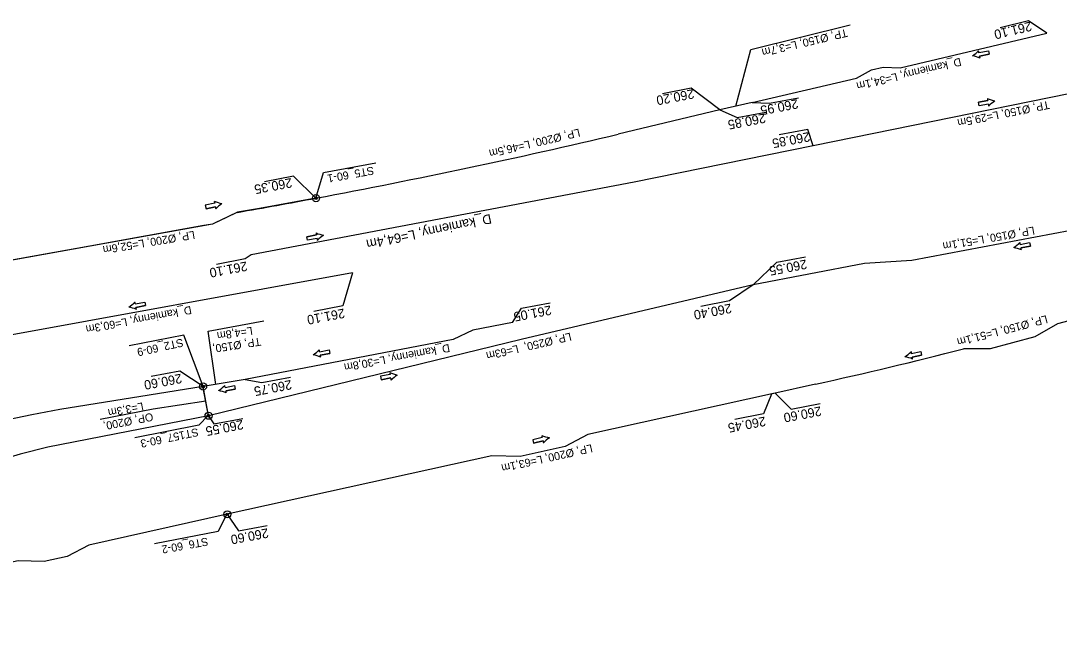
# Model space of a CAD drawing. Extents: x -1 to 65640748, y -22 to 5530284.
# Drawn here: x 6558375.8 to 6558492.6, y 5528823.5 to 5528891.9 of the extents above; entities that cross this region are included whole.
import ezdxf

# ---------------------------------------------------------------- set-up
doc = ezdxf.new("R2010")
doc.units = 0
for name, color, linetype in [('TOR_PS_ODW-drenaze', 7, 'Continuous'), ('TOR_PS_ODW-drenokolektory', 7, 'Continuous'), ('TOR_PS_ODW-kolektory', 7, 'Continuous'), ('TOR_PS_ODW-studnie PEHD', 7, 'Continuous'), ('TOR_PS_OPIS_O-opisy rurociagow', 7, 'Continuous'), ('TOR_PS_OPIS_O-opisy studni', 7, 'Continuous'), ('TOR_PS_OPIS_T-INFO', 7, 'Continuous')]:
    doc.layers.add(name, color=color, linetype=linetype)

msp = doc.modelspace()

# ---------------------------------------------------------------- linework, layer by layer
at = {"layer": 'TOR_PS_ODW-drenaze'}
msp.add_line((6558413.09, 5528863.56), (6558353.79, 5528852.8), dxfattribs=at)
for points in [[(6558458.04, 5528882.71), (6558469.77, 5528885.47), (6558471.46, 5528886.38), (6558472.75, 5528886.69), (6558474.67, 5528886.63), (6558491.16, 5528890.52)], [(6558493.82, 5528883.72), (6558464.9, 5528877.85)], [(6558464.9, 5528877.85), (6558444.76, 5528873.77), (6558401.7, 5528865.6)], [(6558431.1, 5528857.99), (6558426.64, 5528857.15), (6558424.41, 5528856.07), (6558401.05, 5528851.58)], [(6558401.05, 5528851.58), (6558396.31, 5528850.81)], [(6558401.05, 5528851.58), (6558396.31, 5528850.81)]]:
    msp.add_lwpolyline(points, dxfattribs=at)
at = {"layer": 'TOR_PS_ODW-drenokolektory'}
for p, q in [((6558458.04, 5528882.71), (6558454.4, 5528881.91)), ((6558454.4, 5528881.91), (6558442.99, 5528879.16)), ((6558400.18, 5528870.38), (6558397.37, 5528869.05)), ((6558397.37, 5528869.05), (6558363.77, 5528863.02)), ((6558465.15, 5528851.06), (6558460.47, 5528850.03))]:
    msp.add_line(p, q, dxfattribs=at)
for points in [[(6558409, 5528871.97), (6558402.64, 5528870.81), (6558400.18, 5528870.38), (6558398.85, 5528869.75), (6558397.75, 5528869.24), (6558397.37, 5528869.05), (6558396.39, 5528868.88), (6558383.56, 5528866.57), (6558370.56, 5528864.24), (6558367.39, 5528863.67), (6558365.81, 5528863.39), (6558363.77, 5528863.02), (6558357.39, 5528862.7), (6558331.59, 5528858.51), (6558325.43, 5528857.52), (6558322.36, 5528857.02), (6558320.82, 5528856.77), (6558320.05, 5528856.64), (6558319.28, 5528856.52), (6558304.71, 5528854.14), (6558301.65, 5528854.18)], [(6558508.22, 5528872), (6558500.87, 5528870.61), (6558493.85, 5528868.34), (6558475.97, 5528864.95), (6558470.65, 5528864.64), (6558458.14, 5528862.24)], [(6558509.85, 5528862.48), (6558492.36, 5528857.86), (6558489.83, 5528856.4), (6558484.81, 5528855.05), (6558481.79, 5528855.04)], [(6558458.14, 5528862.24), (6558432.08, 5528856.07), (6558396.93, 5528847.52)], [(6558396.31, 5528850.81), (6558380.2, 5528848.21), (6558377.05, 5528847.61), (6558337.7, 5528839.42)], [(6558460.44, 5528850.02), (6558439.58, 5528845.41), (6558437.01, 5528844.07), (6558431.94, 5528842.95), (6558428.77, 5528843.02), (6558399.02, 5528836.44)], [(6558396.93, 5528847.52), (6558378.86, 5528843.97), (6558375.75, 5528843.21), (6558360.24, 5528838.54)], [(6558399.02, 5528836.44), (6558383.46, 5528832.99), (6558381.03, 5528831.71), (6558378.44, 5528831.12), (6558375.51, 5528831.23), (6558340.67, 5528823.53)]]:
    msp.add_lwpolyline(points, dxfattribs=at)
for centre, radius, start, end in [((6558271.2, 5529607.76), 748.58, 280.60705, 283.26687), ((6558271.2, 5529607.76), 748.58, 279.92148, 280.60705), ((6558356.53, 5529342.09), 502.9, 282.4733, 284.4224)]:
    msp.add_arc(centre, radius, start, end, dxfattribs=at)
at = {"layer": 'TOR_PS_ODW-kolektory'}
for points in [[(6558396.93, 5528847.52), (6558396.31, 5528850.81)], [(6558396.93, 5528847.52), (6558396.33, 5528850.67)]]:
    msp.add_lwpolyline(points, dxfattribs=at)
at = {"layer": 'TOR_PS_ODW-studnie PEHD'}
for centre, radius in [((6558409, 5528871.97), 0.4), ((6558409, 5528871.97), 0.145), ((6558396.31, 5528850.81), 0.4), ((6558396.31, 5528850.81), 0.145), ((6558396.93, 5528847.52), 0.4), ((6558396.93, 5528847.52), 0.145), ((6558399.03, 5528836.44), 0.4), ((6558399.03, 5528836.44), 0.145)]:
    msp.add_circle(centre, radius, dxfattribs=at)
at = {"layer": 'TOR_PS_OPIS_O-opisy rurociagow'}
for p, q in [((6558483.53, 5528888.32), (6558484.6, 5528888.53)), ((6558483.53, 5528888.32), (6558484.6, 5528888.53)), ((6558484.68, 5528888.14), (6558483.61, 5528887.92)), ((6558483.61, 5528887.92), (6558484.68, 5528888.14)), ((6558484.6, 5528888.53), (6558484.68, 5528888.14)), ((6558484.6, 5528888.53), (6558484.68, 5528888.14)), ((6558483.47, 5528882.74), (6558484.54, 5528882.95)), ((6558484.54, 5528882.95), (6558483.47, 5528882.74)), ((6558483.54, 5528882.35), (6558483.47, 5528882.74)), ((6558483.54, 5528882.35), (6558483.47, 5528882.74)), ((6558484.61, 5528882.55), (6558483.54, 5528882.35)), ((6558484.61, 5528882.55), (6558483.54, 5528882.35)), ((6558397.63, 5528871.4), (6558396.56, 5528871.17)), ((6558397.63, 5528871.4), (6558396.56, 5528871.17)), ((6558396.56, 5528871.17), (6558396.65, 5528870.78)), ((6558396.56, 5528871.17), (6558396.65, 5528870.78)), ((6558396.65, 5528870.78), (6558397.72, 5528871.01)), ((6558397.72, 5528871.01), (6558396.65, 5528870.78)), ((6558407.99, 5528867.64), (6558409.06, 5528867.84)), ((6558409.06, 5528867.84), (6558407.99, 5528867.64)), ((6558408.06, 5528867.25), (6558407.99, 5528867.64)), ((6558408.06, 5528867.25), (6558407.99, 5528867.64)), ((6558409.13, 5528867.45), (6558408.06, 5528867.25)), ((6558409.13, 5528867.45), (6558408.06, 5528867.25)), ((6558488.16, 5528866.76), (6558489.23, 5528866.98)), ((6558488.16, 5528866.76), (6558489.23, 5528866.98)), ((6558489.23, 5528866.98), (6558489.31, 5528866.59)), ((6558489.23, 5528866.98), (6558489.31, 5528866.59)), ((6558489.31, 5528866.59), (6558488.24, 5528866.37)), ((6558488.24, 5528866.37), (6558489.31, 5528866.59)), ((6558388.68, 5528860.08), (6558389.75, 5528860.29)), ((6558388.68, 5528860.08), (6558389.75, 5528860.29)), ((6558389.75, 5528860.29), (6558389.83, 5528859.9)), ((6558389.75, 5528860.29), (6558389.83, 5528859.9)), ((6558389.83, 5528859.9), (6558388.76, 5528859.68)), ((6558388.76, 5528859.68), (6558389.83, 5528859.9)), ((6558409.4, 5528854.71), (6558410.47, 5528854.93)), ((6558409.4, 5528854.71), (6558410.47, 5528854.93)), ((6558410.55, 5528854.53), (6558409.48, 5528854.32)), ((6558409.48, 5528854.32), (6558410.55, 5528854.53)), ((6558410.47, 5528854.93), (6558410.55, 5528854.53)), ((6558410.47, 5528854.93), (6558410.55, 5528854.53)), ((6558475.93, 5528854.5), (6558477, 5528854.72)), ((6558475.93, 5528854.5), (6558477, 5528854.72)), ((6558477.08, 5528854.32), (6558476.01, 5528854.11)), ((6558476.01, 5528854.11), (6558477.08, 5528854.32)), ((6558477, 5528854.72), (6558477.08, 5528854.32)), ((6558477, 5528854.72), (6558477.08, 5528854.32)), ((6558417.35, 5528852.15), (6558416.27, 5528851.96)), ((6558417.35, 5528852.15), (6558416.27, 5528851.96)), ((6558416.27, 5528851.96), (6558416.34, 5528851.57)), ((6558416.27, 5528851.96), (6558416.34, 5528851.57)), ((6558416.34, 5528851.57), (6558417.42, 5528851.76)), ((6558417.42, 5528851.76), (6558416.34, 5528851.57)), ((6558398.78, 5528850.69), (6558399.85, 5528850.9)), ((6558398.78, 5528850.69), (6558399.85, 5528850.9)), ((6558399.85, 5528850.9), (6558399.93, 5528850.51)), ((6558399.85, 5528850.9), (6558399.93, 5528850.51)), ((6558399.93, 5528850.51), (6558398.86, 5528850.3)), ((6558398.86, 5528850.3), (6558399.93, 5528850.51)), ((6558434.44, 5528845.06), (6558433.38, 5528844.82)), ((6558434.44, 5528845.06), (6558433.38, 5528844.82)), ((6558433.38, 5528844.82), (6558433.47, 5528844.43)), ((6558433.38, 5528844.82), (6558433.47, 5528844.43)), ((6558433.47, 5528844.43), (6558434.54, 5528844.68)), ((6558434.54, 5528844.68), (6558433.47, 5528844.43))]:
    msp.add_line(p, q, dxfattribs=at)
for points in [[(6558483.49, 5528888.54), (6558483.49, 5528888.54)], [(6558483.66, 5528887.71), (6558483.66, 5528887.71)], [(6558484.49, 5528883.16), (6558484.49, 5528883.16)], [(6558484.65, 5528882.33), (6558484.65, 5528882.33)], [(6558397.58, 5528871.62), (6558397.58, 5528871.62)], [(6558397.75, 5528870.79), (6558397.75, 5528870.79)], [(6558409.01, 5528868.06), (6558409.01, 5528868.06)], [(6558409.17, 5528867.23), (6558409.17, 5528867.23)], [(6558488.13, 5528866.98), (6558488.13, 5528866.98)], [(6558488.29, 5528866.15), (6558488.29, 5528866.15)], [(6558388.64, 5528860.3), (6558388.64, 5528860.3)], [(6558388.81, 5528859.47), (6558388.81, 5528859.47)], [(6558409.37, 5528854.93), (6558409.37, 5528854.93)], [(6558409.54, 5528854.1), (6558409.54, 5528854.1)], [(6558475.9, 5528854.72), (6558475.9, 5528854.72)], [(6558476.06, 5528853.89), (6558476.06, 5528853.89)], [(6558417.3, 5528852.37), (6558417.3, 5528852.37)], [(6558398.75, 5528850.91), (6558398.75, 5528850.91)], [(6558417.45, 5528851.53), (6558417.45, 5528851.53)], [(6558398.91, 5528850.08), (6558398.91, 5528850.08)], [(6558434.38, 5528845.28), (6558434.38, 5528845.28)], [(6558434.58, 5528844.45), (6558434.58, 5528844.45)]]:
    msp.add_lwpolyline(points, dxfattribs=at)
for centre, radius, start, end in [((6558480.01, 5528892.01), 4.92, 304.7037, 315.0855), ((6558480.01, 5528892.01), 4.92, 304.7037, 315.0855), ((6558481.79, 5528883.16), 4.92, 67.6658, 78.0476), ((6558481.79, 5528883.16), 4.92, 67.6658, 78.0476), ((6558483.07, 5528888.36), 0.458, 354.5097, 22.9709), ((6558483.07, 5528888.36), 0.458, 354.5097, 22.9709), ((6558483.2, 5528887.71), 0.458, 359.7803, 28.2416), ((6558483.2, 5528887.71), 0.458, 359.7803, 28.2416), ((6558484.94, 5528883.16), 0.458, 179.1379, 207.5992), ((6558486.41, 5528887.69), 4.92, 247.0234, 257.4052), ((6558486.41, 5528887.69), 4.92, 247.0234, 257.4052), ((6558484.94, 5528883.16), 0.458, 179.1379, 207.5992), ((6558485.07, 5528882.5), 0.458, 173.8673, 202.3285), ((6558485.07, 5528882.5), 0.458, 173.8673, 202.3285), ((6558488.09, 5528878.82), 4.92, 124.0613, 134.4431), ((6558488.09, 5528878.82), 4.92, 124.0613, 134.4431), ((6558399.39, 5528876.19), 4.92, 248.3213, 258.7032), ((6558398.03, 5528871.62), 0.458, 180.4359, 208.8971), ((6558399.39, 5528876.19), 4.92, 248.3213, 258.7032), ((6558398.03, 5528871.62), 0.458, 180.4359, 208.8971), ((6558398.17, 5528870.97), 0.458, 175.1652, 203.6265), ((6558398.17, 5528870.97), 0.458, 175.1652, 203.6265), ((6558401.28, 5528867.35), 4.92, 125.3592, 135.7411), ((6558401.28, 5528867.35), 4.92, 125.3592, 135.7411), ((6558409.47, 5528868.06), 0.458, 179.1379, 207.5992), ((6558410.93, 5528872.59), 4.92, 247.0234, 257.4052), ((6558410.93, 5528872.59), 4.92, 247.0234, 257.4052), ((6558409.47, 5528868.06), 0.458, 179.1379, 207.5992), ((6558409.59, 5528867.4), 0.458, 173.8673, 202.3285), ((6558409.59, 5528867.4), 0.458, 173.8673, 202.3285), ((6558412.61, 5528863.72), 4.92, 124.0613, 134.4431), ((6558412.61, 5528863.72), 4.92, 124.0613, 134.4431), ((6558484.64, 5528870.46), 4.92, 304.7037, 315.0855), ((6558484.64, 5528870.46), 4.92, 304.7037, 315.0855), ((6558487.71, 5528866.81), 0.458, 354.5097, 22.9709), ((6558487.71, 5528866.81), 0.458, 354.5097, 22.9709), ((6558486.43, 5528861.6), 4.92, 67.6658, 78.0476), ((6558486.43, 5528861.6), 4.92, 67.6658, 78.0476), ((6558487.84, 5528866.15), 0.458, 359.7803, 28.2416), ((6558487.84, 5528866.15), 0.458, 359.7803, 28.2416), ((6558385.16, 5528863.77), 4.92, 304.7037, 315.0855), ((6558385.16, 5528863.77), 4.92, 304.7037, 315.0855), ((6558388.22, 5528860.12), 0.458, 354.5097, 22.9709), ((6558388.22, 5528860.12), 0.458, 354.5097, 22.9709), ((6558386.94, 5528854.92), 4.92, 67.6658, 78.0476), ((6558386.94, 5528854.92), 4.92, 67.6658, 78.0476), ((6558388.35, 5528859.47), 0.458, 359.7803, 28.2416), ((6558388.35, 5528859.47), 0.458, 359.7803, 28.2416), ((6558405.89, 5528858.41), 4.92, 304.7037, 315.0855), ((6558405.89, 5528858.41), 4.92, 304.7037, 315.0855), ((6558407.67, 5528849.55), 4.92, 67.6658, 78.0476), ((6558407.67, 5528849.55), 4.92, 67.6658, 78.0476), ((6558408.95, 5528854.76), 0.458, 354.5097, 22.9709), ((6558408.95, 5528854.76), 0.458, 354.5097, 22.9709), ((6558409.08, 5528854.1), 0.458, 359.7803, 28.2416), ((6558409.08, 5528854.1), 0.458, 359.7803, 28.2416), ((6558472.41, 5528858.19), 4.92, 304.7037, 315.0855), ((6558472.41, 5528858.19), 4.92, 304.7037, 315.0855), ((6558474.2, 5528849.34), 4.92, 67.6658, 78.0476), ((6558474.2, 5528849.34), 4.92, 67.6658, 78.0476), ((6558475.48, 5528854.54), 0.458, 354.5097, 22.9709), ((6558475.48, 5528854.54), 0.458, 354.5097, 22.9709), ((6558475.61, 5528853.89), 0.458, 359.7803, 28.2416), ((6558475.61, 5528853.89), 0.458, 359.7803, 28.2416), ((6558419.27, 5528856.88), 4.92, 246.381, 256.7628), ((6558417.76, 5528852.36), 0.458, 178.4955, 206.9568), ((6558419.27, 5528856.88), 4.92, 246.381, 256.7628), ((6558417.76, 5528852.36), 0.458, 178.4955, 206.9568), ((6558417.87, 5528851.7), 0.458, 173.2249, 201.6861), ((6558417.87, 5528851.7), 0.458, 173.2249, 201.6861), ((6558420.85, 5528847.98), 4.92, 123.4189, 133.8007), ((6558420.85, 5528847.98), 4.92, 123.4189, 133.8007), ((6558395.26, 5528854.38), 4.92, 304.7037, 315.0855), ((6558395.26, 5528854.38), 4.92, 304.7037, 315.0855), ((6558398.32, 5528850.73), 0.458, 354.5097, 22.9709), ((6558398.32, 5528850.73), 0.458, 354.5097, 22.9709), ((6558397.04, 5528845.53), 4.92, 67.6658, 78.0476), ((6558397.04, 5528845.53), 4.92, 67.6658, 78.0476), ((6558398.45, 5528850.08), 0.458, 359.7803, 28.2416), ((6558398.45, 5528850.08), 0.458, 359.7803, 28.2416), ((6558436.11, 5528849.89), 4.92, 249.4038, 259.7856), ((6558434.84, 5528845.29), 0.458, 181.5183, 209.9796), ((6558436.11, 5528849.89), 4.92, 249.4038, 259.7856), ((6558434.84, 5528845.29), 0.458, 181.5183, 209.9796), ((6558438.16, 5528841.09), 4.92, 126.4417, 136.8235), ((6558438.16, 5528841.09), 4.92, 126.4417, 136.8235), ((6558434.99, 5528844.65), 0.458, 176.2477, 204.7089), ((6558434.99, 5528844.65), 0.458, 176.2477, 204.7089)]:
    msp.add_arc(centre, radius, start, end, dxfattribs=at)
at = {"layer": 'TOR_PS_OPIS_T-INFO'}
for points in [[(6558456.22, 5528882.31), (6558457.9, 5528888.67), (6558469.05, 5528891.44)], [(6558491.16, 5528890.52), (6558489.1, 5528891.9), (6558485.9, 5528891.12)], [(6558454.4, 5528881.91), (6558451.18, 5528884.32), (6558447.94, 5528883.69)], [(6558458.04, 5528882.71), (6558460, 5528882.65), (6558463.24, 5528883.25)], [(6558454.4, 5528881.91), (6558456.34, 5528881.04), (6558459.58, 5528881.64)], [(6558464.9, 5528877.85), (6558464.3, 5528879.7), (6558461.07, 5528879.08)], [(6558409, 5528871.98), (6558409.85, 5528874.85), (6558415.74, 5528875.95)], [(6558409, 5528871.97), (6558406.46, 5528874.44), (6558403.23, 5528873.82)], [(6558401.7, 5528865.6), (6558401.04, 5528865.16), (6558397.81, 5528864.53)], [(6558458.14, 5528862.24), (6558460.81, 5528864.78), (6558464.05, 5528865.38)], [(6558413.09, 5528863.56), (6558412.01, 5528859.87), (6558408.77, 5528859.24)], [(6558458.14, 5528862.24), (6558455.49, 5528860.42), (6558452.26, 5528859.8)], [(6558431.1, 5528857.99), (6558432.09, 5528859.62), (6558435.33, 5528860.22)], [(6558397.76, 5528851.04), (6558396.89, 5528857.02), (6558403.14, 5528858.19)], [(6558396.31, 5528850.81), (6558394.15, 5528856.56), (6558387.99, 5528855.37)], [(6558396.31, 5528850.81), (6558393.69, 5528852.54), (6558390.46, 5528851.92)], [(6558401.05, 5528851.58), (6558402.9, 5528851.25), (6558406.14, 5528851.86)], [(6558460.22, 5528849.94), (6558459.33, 5528847.73), (6558456.09, 5528847.1)], [(6558460.64, 5528850.06), (6558462.44, 5528848.27), (6558465.68, 5528848.88)], [(6558396.62, 5528849.17), (6558390.7, 5528848.25), (6558384.74, 5528847.1)], [(6558396.89, 5528847.56), (6558395.82, 5528846.44), (6558388.64, 5528845.05)], [(6558396.89, 5528847.56), (6558397.53, 5528846.61), (6558400.77, 5528847.22)], [(6558398.99, 5528836.48), (6558398, 5528834.5), (6558390.83, 5528833.12)], [(6558398.99, 5528836.48), (6558400.28, 5528834.58), (6558403.52, 5528835.18)]]:
    msp.add_lwpolyline(points, dxfattribs=at)

# ---------------------------------------------------------------- texts
at = {"layer": 'TOR_PS_OPIS_O-opisy rurociagow'}
for s, height, rotation, p in [('TP, Ø150, L=3,7m', 0.9, 193.3494, (6558468.64, 5528891.01)), ('D_kamienny, L=34,1m', 0.9, 193.3494, (6558481.43, 5528887.75)), ('TP, Ø150, L=29,5m', 0.9, 191.3285, (6558491.37, 5528882.91)), ('LP, Ø200, L=46,5m', 0.9, 193.3494, (6558438.57, 5528879.8)), ('D_kamienny, L=64,4m', 1.0688, 191.786, (6558428.61, 5528870.2)), ('LP, Ø200, L=52,6m', 0.9, 189.5286, (6558395.31, 5528868.3)), ('LP, Ø150, L=51,1m', 0.9, 189.9416, (6558489.71, 5528868.79)), ('D_kamienny, L=60,3m', 0.9, 190.5985, (6558394.93, 5528859.86)), ('LP, Ø150, L=51,1m', 0.9, 194.6456, (6558491.12, 5528858.83)), ('L=4,8m', 0.9, 188.6971, (6558401.81, 5528857.52)), ('LP, Ø250,  L=63m', 0.9, 193.1278, (6558437.6, 5528856.87)), ('TP, Ø150, ', 0.9, 188.6971, (6558402.74, 5528856.3)), ('D_kamienny, L=30,8m', 0.9, 190.5985, (6558423.96, 5528855.59)), ('L=3,3m', 0.9, 191.0982, (6558389.52, 5528849.03)), ('OP, Ø200, ', 0.9, 191.0982, (6558390.6, 5528847.86)), ('LP, Ø200, L=63,1m', 0.9, 192.7238, (6558439.98, 5528844.33))]:
    msp.add_text(s, height=height, rotation=rotation, dxfattribs=at).set_placement(p)
at = {"layer": 'TOR_PS_OPIS_O-opisy studni'}
for s, rotation, p in [('ST5_60-1', 190.2001, (6558415.43, 5528875.53)), ('ST2_60-9', 192.4231, (6558393.98, 5528856.2)), ('ST157_60-3', 191.7268, (6558395.69, 5528846.14)), ('ST6_60-2', 190.2133, (6558396.8, 5528833.84))]:
    msp.add_text(s, height=0.9, rotation=rotation, dxfattribs=at).set_placement(p)
at = {"layer": 'TOR_PS_OPIS_T-INFO'}
for s, rotation, p in [('261.10', 193.551, (6558489.33, 5528891.83)), ('260.20', 190.7159, (6558451.41, 5528884.23)), ('260.95', 190.7506, (6558463.11, 5528883.11)), ('260.85', 190.7506, (6558459.45, 5528881.5)), ('260.85', 190.7159, (6558464.43, 5528879.41)), ('260.35', 190.7159, (6558406.21, 5528874.24)), ('261.10', 190.7159, (6558401.18, 5528864.86)), ('260.55', 190.7506, (6558464.09, 5528865.08)), ('260.40', 190.7159, (6558455.62, 5528860.13)), ('261.10', 190.7159, (6558412.14, 5528859.57)), ('261.05', 190.7506, (6558435.37, 5528859.92)), ('260.60', 190.7159, (6558393.82, 5528852.25)), ('260.75', 190.7506, (6558406.18, 5528851.55)), ('260.60', 190.7506, (6558465.72, 5528848.58)), ('260.45', 190.7159, (6558459.46, 5528847.43)), ('260.55', 190.7506, (6558400.74, 5528847.06)), ('260.60', 190.7506, (6558403.56, 5528834.88))]:
    msp.add_text(s, height=1.05, rotation=rotation, dxfattribs=at).set_placement(p)

doc.saveas('drawing.dxf')
